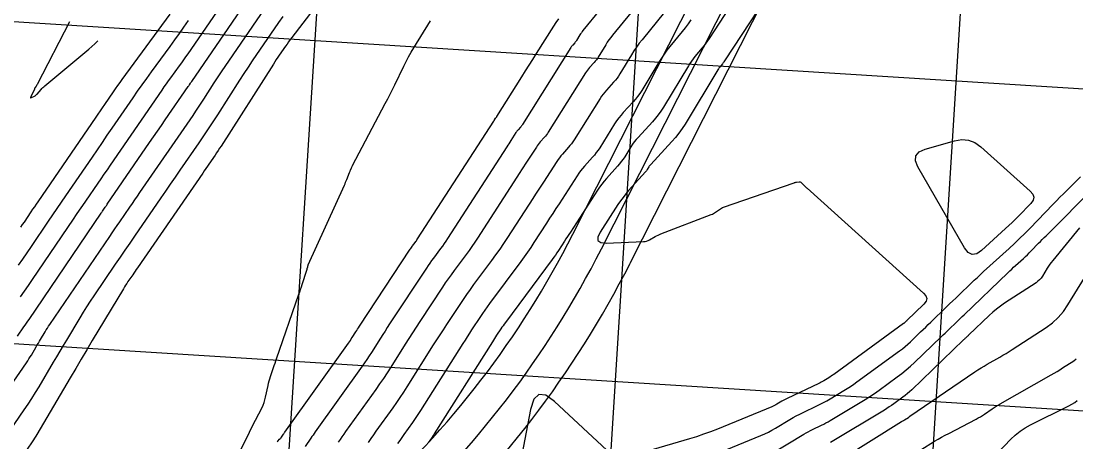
# Model space of a CAD drawing. Extents: x 658976 to 668726, y 639543 to 647196.
# Drawn here: x 662130.9 to 662295, y 641855.6 to 641921 of the extents above; entities that cross this region are included whole.
import ezdxf

# ---------------------------------------------------------------- set-up
doc = ezdxf.new("R2010")
doc.units = 0
for name, color, linetype in [('Ex_Major Contours', 7, 'Continuous'), ('Ex_Minor Contours', 7, 'Continuous'), ('R_Grid', 7, 'Continuous'), ('R_Water', 7, 'Continuous')]:
    doc.layers.add(name, color=color, linetype=linetype)

msp = doc.modelspace()

# ---------------------------------------------------------------- linework, layer by layer
at = {"layer": 'Ex_Major Contours'}
for points in [[(662226.26, 641929.28), (662218.32, 641919.57), (662218.19, 641919.41), (662218.07, 641919.24), (662217.95, 641919.07), (662217.84, 641918.9), (662217.33, 641918.04), (662217.26, 641917.94), (662217.19, 641917.85), (662217.12, 641917.75), (662217.04, 641917.67), (662216.72, 641917.32), (662216.65, 641917.23), (662216.57, 641917.14), (662216.5, 641917.04), (662216.44, 641916.95), (662208.93, 641904.98), (662208.85, 641904.86), (662208.77, 641904.75), (662208.69, 641904.64), (662208.6, 641904.54), (662208.23, 641904.13), (662208.14, 641904.02), (662208.05, 641903.91), (662207.97, 641903.8), (662207.89, 641903.69), (662207.09, 641902.45), (662206.94, 641902.21), (662206.78, 641901.97), (662206.62, 641901.72), (662206.46, 641901.48), (662197.24, 641887.22), (662196.98, 641886.83), (662196.72, 641886.44), (662196.45, 641886.05), (662196.17, 641885.67), (662195.04, 641884.16), (662194.76, 641883.78), (662194.49, 641883.39), (662194.22, 641883), (662193.96, 641882.61), (662188.23, 641873.93), (662187.87, 641873.38), (662187.52, 641872.83), (662187.16, 641872.28), (662186.81, 641871.73), (662185.41, 641869.51), (662185.06, 641868.96), (662184.7, 641868.42), (662184.33, 641867.88), (662183.95, 641867.34), (662176.67, 641857.15), (662176.5, 641856.9), (662176.32, 641856.65), (662176.15, 641856.41), (662175.98, 641856.16), (662175.09, 641854.84)], [(662121.03, 641852.46), (662131.71, 641867.88), (662131.92, 641868.18), (662132.11, 641868.48), (662132.3, 641868.79), (662132.49, 641869.09), (662133.24, 641870.37), (662133.41, 641870.66), (662133.58, 641870.95), (662133.76, 641871.24), (662133.93, 641871.53), (662134.63, 641872.7), (662134.81, 641872.99), (662134.99, 641873.27), (662135.17, 641873.56), (662135.36, 641873.84), (662144.68, 641887.55), (662145.07, 641888.12), (662145.46, 641888.7), (662145.85, 641889.27), (662146.24, 641889.84), (662147.81, 641892.12), (662148.21, 641892.69), (662148.6, 641893.26), (662148.99, 641893.83), (662149.39, 641894.4), (662157.66, 641906.38), (662158.08, 641907.01), (662158.5, 641907.63), (662158.92, 641908.26), (662159.33, 641908.9), (662160.95, 641911.44), (662161.36, 641912.07), (662161.77, 641912.7), (662162.19, 641913.33), (662162.62, 641913.96), (662169.43, 641923.88)], [(662246.93, 641924.92), (662240.34, 641914.84), (662240.26, 641914.72), (662240.18, 641914.6), (662240.09, 641914.49), (662240.01, 641914.38), (662239.65, 641913.94), (662239.56, 641913.83), (662239.48, 641913.72), (662239.4, 641913.6), (662239.32, 641913.48), (662234.21, 641905.03), (662233.75, 641904.31), (662233.26, 641903.62), (662232.73, 641902.96), (662232.17, 641902.32), (662228.86, 641898.74), (662228.78, 641898.65), (662228.71, 641898.56), (662228.64, 641898.46), (662228.58, 641898.36), (662228.32, 641897.96), (662228.26, 641897.86), (662228.19, 641897.77), (662228.12, 641897.67), (662228.04, 641897.58), (662225.43, 641894.67), (662224.98, 641894.15), (662224.56, 641893.61), (662224.15, 641893.06), (662223.76, 641892.49), (662220.98, 641888.21), (662220.62, 641887.44), (662220.65, 641886.91), (662221.09, 641886.6), (662221.94, 641886.52), (662227.75, 641886.74), (662227.99, 641886.76), (662228.23, 641886.81), (662228.46, 641886.89), (662228.68, 641887.01), (662229.55, 641887.51), (662229.77, 641887.63), (662230, 641887.74), (662230.23, 641887.85), (662230.46, 641887.94), (662238.28, 641890.94), (662238.46, 641891.01), (662238.62, 641891.1), (662238.78, 641891.19), (662238.94, 641891.3), (662239.55, 641891.74), (662239.7, 641891.85), (662239.86, 641891.94), (662240.03, 641892.02), (662240.21, 641892.09), (662251.17, 641895.88), (662251.26, 641895.91), (662251.36, 641895.94), (662251.45, 641895.96), (662251.55, 641895.98), (662251.94, 641896.05), (662252.03, 641896.05), (662252.12, 641896.04), (662252.2, 641896), (662252.27, 641895.94), (662252.77, 641895.44), (662252.88, 641895.33), (662252.98, 641895.23), (662253.09, 641895.13), (662253.2, 641895.03), (662271.33, 641878.74), (662271.69, 641878.32), (662271.81, 641877.89), (662271.7, 641877.45), (662271.36, 641877.02), (662268.73, 641874.47), (662268.68, 641874.42), (662268.64, 641874.38), (662268.6, 641874.34), (662268.55, 641874.3), (662268.38, 641874.14), (662268.34, 641874.09), (662268.29, 641874.06), (662268.25, 641874.02), (662268.2, 641873.98), (662257.34, 641866.07), (662257.15, 641865.94), (662256.96, 641865.81), (662256.77, 641865.69), (662256.58, 641865.57), (662255.8, 641865.1), (662255.61, 641864.99), (662255.41, 641864.88), (662255.21, 641864.77), (662255, 641864.67), (662250.07, 641862.33), (662249.87, 641862.23), (662249.67, 641862.13), (662249.47, 641862.02), (662249.28, 641861.9), (662248.5, 641861.44), (662248.31, 641861.33), (662248.11, 641861.22), (662247.91, 641861.13), (662247.7, 641861.04), (662239.24, 641857.58), (662238.17, 641857.15), (662237.09, 641856.76), (662236, 641856.39), (662234.9, 641856.05), (662228.37, 641854.13)], [(662138.43, 641920.94), (662133.38, 641911.18), (662133.35, 641911.12), (662133.32, 641911.06), (662133.28, 641911), (662133.24, 641910.94), (662133.08, 641910.71), (662133.05, 641910.66), (662133.01, 641910.6), (662132.98, 641910.54), (662132.95, 641910.47), (662132.38, 641909.27), (662132.35, 641909.17), (662132.36, 641909.12), (662132.41, 641909.11), (662132.51, 641909.15), (662132.97, 641909.38), (662133.09, 641909.44), (662133.19, 641909.52), (662133.29, 641909.6), (662133.38, 641909.69), (662134, 641910.4), (662134.14, 641910.55), (662134.28, 641910.69), (662134.43, 641910.83), (662134.58, 641910.96), (662141.44, 641916.67), (662142.37, 641917.5), (662142.84, 641917.96)], [(662270.89, 641854.37), (662273.04, 641855.67), (662273.59, 641855.99), (662274.13, 641856.31), (662274.68, 641856.61), (662275.24, 641856.91), (662279.52, 641859.14), (662279.84, 641859.31), (662280.16, 641859.5), (662280.47, 641859.69), (662280.78, 641859.89), (662282, 641860.72), (662282.3, 641860.93), (662282.61, 641861.12), (662282.93, 641861.31), (662283.25, 641861.5), (662291.2, 641866.01), (662291.65, 641866.27), (662292.09, 641866.53), (662292.53, 641866.8), (662292.96, 641867.08), (662294.68, 641868.2), (662295.09, 641868.5)], [(662222.74, 641853.6), (662213.91, 641861.87), (662212.54, 641862.85), (662211.46, 641862.97), (662210.65, 641862.23), (662210.13, 641860.63), (662207.93, 641848.95)]]:
    msp.add_lwpolyline(points, dxfattribs=at)
msp.add_lwpolyline([(662279.59, 641884.85), (662278.89, 641884.74), (662278.26, 641885.05), (662277.69, 641885.78), (662270.45, 641898.38), (662270.07, 641899.33), (662270.13, 641900.1), (662270.62, 641900.69), (662271.55, 641901.11), (662276.14, 641902.42), (662277.25, 641902.61), (662278.3, 641902.52), (662279.29, 641902.14), (662280.21, 641901.49), (662287.93, 641894.58), (662288.32, 641894.11), (662288.46, 641893.64), (662288.35, 641893.16), (662287.99, 641892.66), (662286.07, 641890.68), (662285.58, 641890.19), (662285.09, 641889.7), (662284.59, 641889.22), (662284.08, 641888.76), (662280.35, 641885.36)], close=True, dxfattribs=at)
at = {"layer": 'Ex_Minor Contours'}
for points in [[(662185.5, 641934.81), (662173.01, 641918.5), (662172.76, 641918.16), (662172.51, 641917.82), (662172.27, 641917.48), (662172.03, 641917.14), (662171.07, 641915.75), (662170.84, 641915.41), (662170.6, 641915.06), (662170.37, 641914.71), (662170.15, 641914.35), (662162.01, 641901.6), (662161.78, 641901.25), (662161.54, 641900.89), (662161.31, 641900.54), (662161.07, 641900.19), (662160.11, 641898.8), (662159.87, 641898.45), (662159.63, 641898.1), (662159.39, 641897.75), (662159.15, 641897.41), (662148.98, 641882.66), (662148.8, 641882.39), (662148.62, 641882.12), (662148.43, 641881.85), (662148.25, 641881.58), (662147.52, 641880.51), (662147.34, 641880.24), (662147.16, 641879.97), (662146.99, 641879.69), (662146.82, 641879.41), (662141.97, 641871.33), (662141.1, 641869.89), (662140.24, 641868.44), (662139.38, 641867), (662138.53, 641865.55), (662133.34, 641856.75), (662133.17, 641856.46), (662132.99, 641856.17), (662132.8, 641855.88), (662132.61, 641855.6), (662131.83, 641854.47)], [(662130.82, 641878.15), (662131.44, 641879.04), (662132.06, 641879.93), (662132.68, 641880.83), (662139.04, 641890.23), (662139.52, 641890.93), (662140, 641891.63), (662140.47, 641892.33), (662140.95, 641893.03), (662142.87, 641895.83), (662143.35, 641896.53), (662143.83, 641897.23), (662144.31, 641897.93), (662144.79, 641898.63), (662152.83, 641910.32), (662153.16, 641910.8), (662153.5, 641911.27), (662153.83, 641911.74), (662154.17, 641912.21), (662155.54, 641914.07), (662155.88, 641914.54), (662156.21, 641915.01), (662156.54, 641915.48), (662156.87, 641915.96), (662166.46, 641929.97)], [(662130.31, 641872.05), (662131.33, 641873.47), (662131.54, 641873.76), (662131.75, 641874.05), (662131.96, 641874.35), (662132.16, 641874.64), (662143.33, 641891.14), (662143.41, 641891.26), (662143.49, 641891.38), (662143.57, 641891.49), (662143.65, 641891.61), (662143.97, 641892.08), (662144.05, 641892.2), (662144.13, 641892.31), (662144.21, 641892.43), (662144.29, 641892.55), (662150.89, 641902.14), (662151.5, 641903.03), (662152.11, 641903.91), (662152.72, 641904.8), (662153.33, 641905.68), (662156.91, 641910.86), (662156.95, 641910.93), (662157, 641910.99), (662157.04, 641911.06), (662157.09, 641911.13), (662157.26, 641911.4), (662157.3, 641911.47), (662157.35, 641911.54), (662157.39, 641911.6), (662157.44, 641911.67), (662169.44, 641929.15)], [(662228.64, 641925.85), (662222.92, 641918.86), (662222.64, 641918.5), (662222.37, 641918.12), (662222.11, 641917.74), (662221.86, 641917.35), (662220.7, 641915.44), (662220.56, 641915.22), (662220.41, 641915), (662220.24, 641914.79), (662220.07, 641914.6), (662219.35, 641913.82), (662219.18, 641913.62), (662219.01, 641913.41), (662218.86, 641913.2), (662218.71, 641912.98), (662212.93, 641903.77), (662212.79, 641903.56), (662212.65, 641903.36), (662212.5, 641903.16), (662212.33, 641902.98), (662211.67, 641902.24), (662211.51, 641902.05), (662211.35, 641901.85), (662211.21, 641901.65), (662211.07, 641901.45), (662209.63, 641899.23), (662209.34, 641898.79), (662209.06, 641898.35), (662208.77, 641897.91), (662208.49, 641897.47), (662201.91, 641887.29), (662201.48, 641886.64), (662201.04, 641885.99), (662200.59, 641885.36), (662200.13, 641884.73), (662198.26, 641882.22), (662197.8, 641881.59), (662197.35, 641880.95), (662196.9, 641880.31), (662196.47, 641879.66), (662192.93, 641874.29), (662192.35, 641873.42), (662191.78, 641872.54), (662191.21, 641871.65), (662190.65, 641870.77), (662188.41, 641867.22), (662187.84, 641866.34), (662187.26, 641865.46), (662186.67, 641864.59), (662186.07, 641863.74), (662181.39, 641857.19), (662181.1, 641856.78), (662180.82, 641856.37), (662180.53, 641855.96), (662180.25, 641855.55)], [(662242.75, 641925.7), (662237.94, 641918.34), (662237.69, 641917.97), (662237.43, 641917.61), (662237.16, 641917.25), (662236.88, 641916.9), (662235.75, 641915.52), (662235.48, 641915.17), (662235.21, 641914.81), (662234.96, 641914.44), (662234.73, 641914.07), (662230.83, 641907.63), (662230.45, 641907.04), (662230.04, 641906.47), (662229.61, 641905.92), (662229.14, 641905.39), (662226.9, 641902.96), (662226.6, 641902.61), (662226.31, 641902.25), (662226.04, 641901.88), (662225.78, 641901.5), (662224.81, 641899.94), (662224.55, 641899.55), (662224.28, 641899.18), (662224, 641898.82), (662223.7, 641898.47), (662221.99, 641896.56), (662221.62, 641896.13), (662221.26, 641895.67), (662220.91, 641895.21), (662220.59, 641894.73), (662216.36, 641888.22), (662216.13, 641887.87), (662215.9, 641887.51), (662215.67, 641887.15), (662215.44, 641886.79), (662214.51, 641885.36), (662214.27, 641885), (662214.03, 641884.65), (662213.79, 641884.3), (662213.53, 641883.95), (662206.25, 641874.15), (662206.07, 641873.91), (662205.89, 641873.66), (662205.72, 641873.42), (662205.56, 641873.17), (662204.89, 641872.16), (662204.73, 641871.91), (662204.56, 641871.66), (662204.4, 641871.41), (662204.24, 641871.15), (662195.19, 641856.83), (662195.1, 641856.69), (662195.02, 641856.56), (662194.93, 641856.43), (662194.84, 641856.3), (662194.47, 641855.78), (662194.38, 641855.65), (662194.29, 641855.52)], [(662171.64, 641921.78), (662170.94, 641920.8), (662170.25, 641919.82), (662167.54, 641915.86), (662166.86, 641914.87), (662166.2, 641913.88), (662165.54, 641912.87), (662164.89, 641911.86), (662161.44, 641906.45), (662160.73, 641905.36), (662160.01, 641904.27), (662159.29, 641903.19), (662158.55, 641902.11), (662155.59, 641897.83), (662154.85, 641896.75), (662154.11, 641895.68), (662153.37, 641894.61), (662152.64, 641893.54), (662148.54, 641887.6), (662147.79, 641886.5), (662147.04, 641885.41), (662146.29, 641884.31), (662145.54, 641883.21), (662142.2, 641878.3), (662141.64, 641877.46), (662141.09, 641876.61), (662140.55, 641875.76), (662140.03, 641874.89), (662137.95, 641871.43), (662137.43, 641870.56), (662136.91, 641869.7), (662136.4, 641868.83), (662135.88, 641867.96), (662133.65, 641864.16), (662133.1, 641863.25), (662132.53, 641862.34), (662131.94, 641861.44), (662131.34, 641860.56), (662127.71, 641855.31)], [(662130.86, 641888.99), (662131.13, 641889.39), (662131.4, 641889.78), (662132.47, 641891.36), (662132.74, 641891.76), (662133.01, 641892.15), (662133.28, 641892.55), (662133.55, 641892.94), (662142.55, 641906.09), (662142.89, 641906.58), (662143.23, 641907.07), (662143.57, 641907.56), (662143.9, 641908.05), (662145.25, 641910.02), (662145.59, 641910.51), (662145.94, 641911), (662146.28, 641911.48), (662146.63, 641911.96), (662154.06, 641922.11)], [(662231.03, 641922.43), (662227.53, 641918.15), (662227.09, 641917.59), (662226.66, 641917.01), (662226.26, 641916.42), (662225.88, 641915.81), (662224.08, 641912.84), (662223.86, 641912.49), (662223.62, 641912.16), (662223.37, 641911.84), (662223.09, 641911.53), (662221.98, 641910.32), (662221.71, 641910.01), (662221.45, 641909.69), (662221.21, 641909.36), (662220.98, 641909.02), (662216.93, 641902.56), (662216.73, 641902.26), (662216.52, 641901.97), (662216.3, 641901.69), (662216.07, 641901.42), (662215.11, 641900.35), (662214.88, 641900.07), (662214.65, 641899.79), (662214.44, 641899.5), (662214.24, 641899.21), (662212.16, 641896.01), (662211.75, 641895.37), (662211.34, 641894.74), (662210.93, 641894.1), (662210.52, 641893.47), (662206.57, 641887.36), (662205.97, 641886.45), (662205.36, 641885.55), (662204.73, 641884.66), (662204.09, 641883.78), (662201.31, 641880.04), (662200.75, 641879.29), (662200.2, 641878.52), (662199.67, 641877.74), (662199.15, 641876.96), (662197.07, 641873.82), (662196.56, 641873.03), (662196.04, 641872.24), (662195.54, 641871.45), (662195.03, 641870.66), (662190.91, 641864.14), (662190.38, 641863.32), (662189.84, 641862.5), (662189.29, 641861.69), (662188.73, 641860.88), (662186.11, 641857.23), (662185.71, 641856.66), (662185.31, 641856.09), (662184.91, 641855.51)], [(662130.46, 641883.05), (662131.15, 641884.02), (662131.82, 641885), (662132.5, 641885.98), (662135.17, 641889.92), (662135.83, 641890.91), (662136.5, 641891.89), (662137.17, 641892.88), (662137.85, 641893.86), (662141.99, 641899.9), (662142.76, 641901.03), (662143.53, 641902.15), (662144.3, 641903.28), (662145.07, 641904.4), (662148.31, 641909.11), (662149.01, 641910.12), (662149.72, 641911.13), (662150.44, 641912.13), (662151.17, 641913.13), (662154.08, 641917.11), (662154.81, 641918.11), (662155.52, 641919.11), (662156.23, 641920.12), (662156.93, 641921.14)], [(662164.87, 641853.91), (662166.43, 641857.1), (662166.66, 641857.56), (662166.89, 641858.02), (662167.12, 641858.48), (662167.36, 641858.94), (662168.38, 641860.92), (662168.56, 641861.3), (662168.72, 641861.7), (662168.84, 641862.11), (662168.94, 641862.53), (662169.31, 641864.36), (662169.39, 641864.71), (662169.48, 641865.07), (662169.58, 641865.41), (662169.69, 641865.76), (662170.17, 641867.14), (662170.29, 641867.48), (662170.41, 641867.82), (662170.53, 641868.17), (662170.65, 641868.51), (662174.11, 641878.54), (662174.25, 641878.92), (662174.38, 641879.31), (662174.51, 641879.7), (662174.63, 641880.09), (662175.34, 641882.29), (662175.37, 641882.36), (662175.38, 641882.42), (662175.4, 641882.49), (662175.42, 641882.56), (662175.49, 641882.84), (662175.5, 641882.91), (662175.53, 641882.97), (662175.55, 641883.04), (662175.58, 641883.11), (662181.21, 641895.54), (662181.3, 641895.75), (662181.39, 641895.97), (662181.48, 641896.18), (662181.57, 641896.39), (662182, 641897.5), (662182.03, 641897.59), (662182.07, 641897.68), (662182.11, 641897.77), (662182.14, 641897.86), (662182.3, 641898.23), (662182.34, 641898.32), (662182.38, 641898.4), (662182.43, 641898.49), (662182.47, 641898.58), (662187.56, 641908.23), (662187.93, 641908.95), (662188.3, 641909.67), (662188.66, 641910.4), (662189.02, 641911.13), (662190.44, 641914.05), (662190.8, 641914.77), (662191.18, 641915.49), (662191.58, 641916.19), (662191.99, 641916.89), (662194.57, 641921.11)], [(662170.72, 641855.57), (662170.77, 641855.63), (662170.82, 641855.69), (662171.1, 641855.98), (662171.13, 641856), (662171.15, 641856.03), (662171.18, 641856.06), (662171.21, 641856.09), (662171.31, 641856.2), (662171.34, 641856.22), (662171.36, 641856.25), (662171.39, 641856.28), (662171.41, 641856.31), (662171.71, 641856.77), (662171.77, 641856.85), (662171.83, 641856.94), (662171.89, 641857.02), (662171.95, 641857.11), (662181.83, 641870.94), (662181.98, 641871.16), (662182.13, 641871.37), (662182.27, 641871.59), (662182.41, 641871.81), (662182.97, 641872.69), (662183.11, 641872.91), (662183.25, 641873.13), (662183.39, 641873.35), (662183.53, 641873.56), (662191.45, 641885.56), (662191.54, 641885.69), (662191.63, 641885.83), (662191.72, 641885.96), (662191.82, 641886.09), (662192.21, 641886.61), (662192.3, 641886.74), (662192.4, 641886.88), (662192.49, 641887.01), (662192.58, 641887.15), (662204.43, 641905.48), (662204.46, 641905.53), (662204.5, 641905.58), (662204.53, 641905.63), (662204.56, 641905.68), (662204.72, 641905.93), (662204.74, 641905.95), (662204.75, 641905.97), (662204.77, 641905.99), (662204.79, 641906.02), (662204.86, 641906.1), (662204.88, 641906.12), (662204.9, 641906.14), (662204.91, 641906.16), (662204.93, 641906.19), (662208.81, 641912.37), (662209.38, 641913.28), (662209.95, 641914.18), (662210.52, 641915.09), (662211.09, 641916), (662213.77, 641920.24), (662214.16, 641920.84), (662214.56, 641921.42)], [(662235.12, 641921.23), (662234.68, 641920.62), (662234.23, 641920.02), (662233.76, 641919.43), (662231.86, 641917.1), (662231.39, 641916.51), (662230.95, 641915.9), (662230.53, 641915.28), (662230.13, 641914.65), (662227.46, 641910.23), (662227.15, 641909.76), (662226.83, 641909.31), (662226.49, 641908.88), (662226.12, 641908.46), (662224.6, 641906.82), (662224.24, 641906.4), (662223.89, 641905.97), (662223.56, 641905.52), (662223.25, 641905.05), (662220.93, 641901.35), (662220.67, 641900.96), (662220.4, 641900.58), (662220.11, 641900.21), (662219.81, 641899.85), (662218.55, 641898.45), (662218.25, 641898.1), (662217.95, 641897.73), (662217.68, 641897.36), (662217.41, 641896.97), (662214.6, 641892.63), (662214.11, 641891.88), (662213.62, 641891.12), (662213.13, 641890.37), (662212.64, 641889.61), (662210.69, 641886.59), (662210.2, 641885.84), (662209.69, 641885.1), (662209.17, 641884.37), (662208.64, 641883.64), (662203.78, 641877.1), (662203.41, 641876.6), (662203.05, 641876.09), (662202.7, 641875.58), (662202.35, 641875.07), (662200.98, 641872.99), (662200.64, 641872.47), (662200.3, 641871.95), (662199.97, 641871.43), (662199.64, 641870.91), (662193.05, 641860.48), (662192.74, 641860), (662192.43, 641859.53), (662192.11, 641859.06), (662191.78, 641858.59), (662190.46, 641856.74), (662190.13, 641856.27), (662189.8, 641855.8), (662189.48, 641855.34)], [(662240.69, 641854.4), (662246.02, 641856.58), (662246.6, 641856.83), (662247.17, 641857.1), (662247.72, 641857.4), (662248.27, 641857.71), (662250.5, 641859.05), (662251.01, 641859.35), (662251.52, 641859.63), (662252.05, 641859.91), (662252.58, 641860.16), (662254.71, 641861.18), (662255.24, 641861.44), (662255.76, 641861.71), (662256.28, 641861.99), (662256.79, 641862.29), (662258.92, 641863.57), (662259.44, 641863.89), (662259.96, 641864.22), (662260.46, 641864.56), (662260.96, 641864.92), (662267.58, 641869.74), (662268.02, 641870.07), (662268.45, 641870.42), (662268.87, 641870.78), (662269.27, 641871.16), (662270.86, 641872.68), (662271.26, 641873.06), (662271.66, 641873.45), (662272.05, 641873.83), (662272.45, 641874.21), (662274.9, 641876.58), (662275.37, 641877.04), (662275.85, 641877.5), (662276.33, 641877.96), (662276.81, 641878.42), (662278.73, 641880.26), (662279.21, 641880.72), (662279.7, 641881.18), (662280.18, 641881.63), (662280.67, 641882.08), (662284.64, 641885.69), (662285.46, 641886.44), (662286.27, 641887.21), (662287.06, 641887.99), (662287.84, 641888.79), (662291.51, 641892.57), (662292.03, 641893.1), (662292.55, 641893.64), (662293.08, 641894.17), (662293.61, 641894.7), (662295.72, 641896.82)], [(662247.45, 641853.63), (662252.7, 641856.78), (662253.03, 641856.98), (662253.37, 641857.16), (662253.71, 641857.34), (662254.06, 641857.51), (662255.45, 641858.17), (662255.79, 641858.34), (662256.13, 641858.52), (662256.47, 641858.7), (662256.8, 641858.9), (662261.47, 641861.69), (662262.22, 641862.15), (662262.95, 641862.63), (662263.68, 641863.12), (662264.39, 641863.63), (662267.23, 641865.7), (662267.93, 641866.23), (662268.61, 641866.78), (662269.28, 641867.35), (662269.92, 641867.95), (662274.08, 641871.94), (662274.38, 641872.22), (662274.67, 641872.51), (662274.97, 641872.8), (662275.27, 641873.08), (662276.45, 641874.23), (662276.75, 641874.52), (662277.04, 641874.8), (662277.34, 641875.09), (662277.64, 641875.37), (662284.44, 641881.89), (662284.74, 641882.18), (662285.04, 641882.46), (662285.34, 641882.74), (662285.65, 641883.02), (662286.87, 641884.13), (662287.17, 641884.41), (662287.47, 641884.69), (662287.76, 641884.98), (662288.05, 641885.28), (662289.22, 641886.48), (662289.51, 641886.78), (662289.8, 641887.07), (662290.09, 641887.37), (662290.38, 641887.66), (662298.05, 641895.37)], [(662295.61, 641888.9), (662291.41, 641883.78), (662291.18, 641883.5), (662290.97, 641883.21), (662290.76, 641882.91), (662290.57, 641882.6), (662289.81, 641881.37), (662289.61, 641881.07), (662289.38, 641880.8), (662289.12, 641880.56), (662288.83, 641880.35), (662283.9, 641877.14), (662283.27, 641876.71), (662282.67, 641876.25), (662282.09, 641875.77), (662281.53, 641875.26), (662278.37, 641872.23), (662278.3, 641872.17), (662278.24, 641872.1), (662278.17, 641872.04), (662278.1, 641871.97), (662277.83, 641871.71), (662277.76, 641871.64), (662277.69, 641871.57), (662277.62, 641871.51), (662277.55, 641871.44), (662269.47, 641863.68), (662269.14, 641863.38), (662268.81, 641863.09), (662268.47, 641862.82), (662268.12, 641862.55), (662266.69, 641861.51), (662266.33, 641861.26), (662265.97, 641861.01), (662265.6, 641860.77), (662265.22, 641860.54), (662256.82, 641855.5)], [(662258.85, 641853.08), (662267.9, 641858.73), (662268, 641858.8), (662268.11, 641858.87), (662268.22, 641858.93), (662268.33, 641859), (662268.97, 641859.38), (662268.98, 641859.39), (662268.99, 641859.39), (662269, 641859.4), (662269.01, 641859.41), (662269.01, 641859.41), (662269.11, 641859.51), (662269.13, 641859.52), (662269.15, 641859.54), (662269.16, 641859.55), (662269.18, 641859.57), (662279.32, 641866.47), (662279.79, 641866.79), (662280.26, 641867.09), (662280.74, 641867.38), (662281.22, 641867.66), (662283.18, 641868.77), (662283.67, 641869.05), (662284.15, 641869.34), (662284.63, 641869.64), (662285.1, 641869.94), (662290.41, 641873.4), (662291.4, 641874.12), (662292.29, 641874.95), (662293.09, 641875.86), (662293.78, 641876.88), (662296.37, 641881.12)], [(662281.91, 641852.83), (662284.92, 641855.99), (662285.6, 641856.65), (662286.34, 641857.24), (662287.13, 641857.77), (662287.96, 641858.23), (662293.95, 641861.21), (662294.41, 641861.45), (662294.84, 641861.73), (662295.24, 641862.04)]]:
    msp.add_lwpolyline(points, dxfattribs=at)
at = {"layer": 'R_Grid'}
for p, q in [((662170.35, 641818.21), (662186.02, 642067.72)), ((662220.25, 641815.08), (662235.92, 642064.59)), ((662270.15, 641811.95), (662285.82, 642061.45)), ((661627.7, 641952.49), (663124.75, 641858.47)), ((661624.56, 641902.59), (663121.61, 641808.57))]:
    msp.add_line(p, q, dxfattribs=at)
at = {"layer": 'R_Water'}
for p, q in [((662216.73, 641887.88), (662333.31, 642117.78)), ((662221.19, 641885.62), (662337.77, 642115.51)), ((662225.65, 641883.36), (662342.23, 642113.25))]:
    msp.add_line(p, q, dxfattribs=at)
for radius in [145, 150, 155]:
    msp.add_arc((662087.41, 641953.46), radius, 290.8094, 333.1092, dxfattribs=at)

doc.saveas('drawing.dxf')
